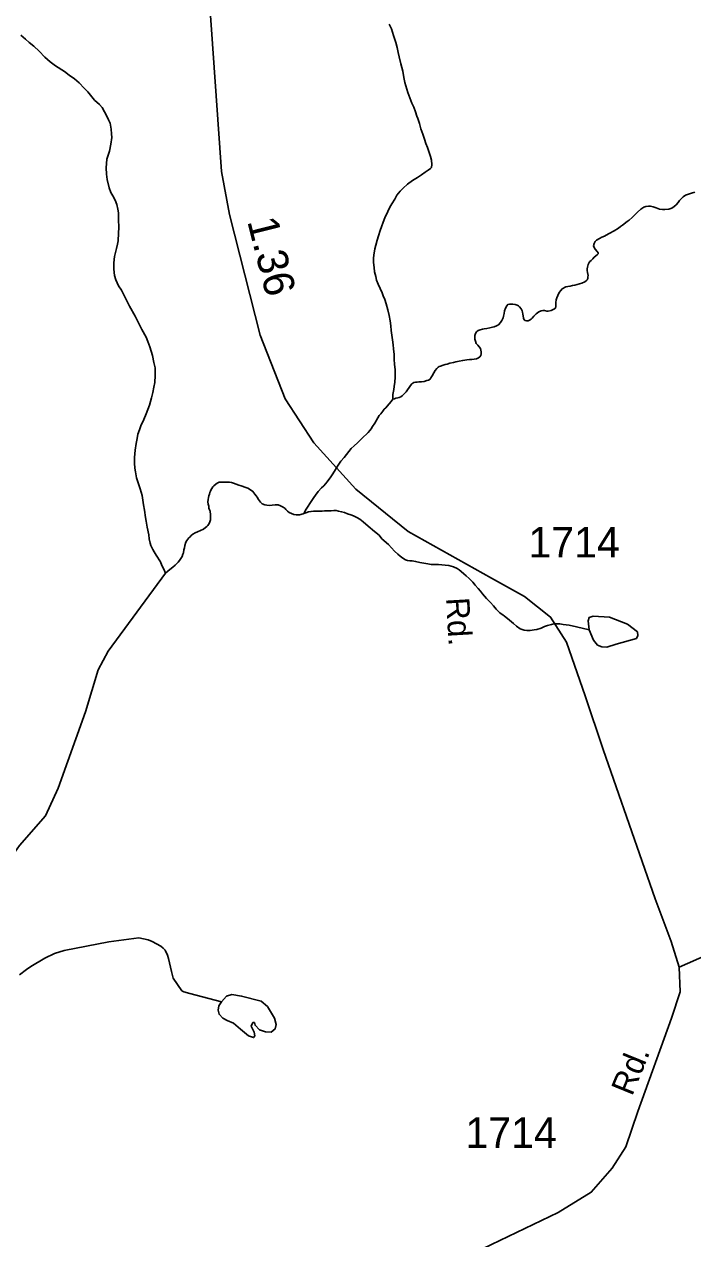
# Model space of a CAD drawing. Extents: x 2056842 to 2160602, y 826753 to 1016856.
# Drawn here: x 2126563 to 2129287, y 841891 to 846844 of the extents above; entities that cross this region are included whole.
import ezdxf

# ---------------------------------------------------------------- set-up
doc = ezdxf.new("R2010")
doc.units = 0
for name, color, linetype in [('Exist Hydrographic Creek Single Shore', 7, 'Continuous'), ('Exist Hydrographic Misc Water Feature', 7, 'Continuous'), ('Exist Road Secondary Mileage Hundredths English Label', 7, 'Continuous'), ('Exist Road Secondary Type 51 Attributed', 7, 'Continuous'), ('Exist Road Secondary Type 51 Label', 7, 'Continuous'), ('Exist Road Secondary Type 51 Number Label', 7, 'Continuous')]:
    doc.layers.add(name, color=color, linetype=linetype)

msp = doc.modelspace()

# ---------------------------------------------------------------- linework, layer by layer
at = {"layer": 'Exist Hydrographic Creek Single Shore'}
for points in [[(2128050, 846844.6), (2128059.8, 846824.5), (2128068, 846798.1), (2128076.7, 846770), (2128082.4, 846748.8), (2128086.7, 846728.7), (2128091.4, 846710.5), (2128097.4, 846682.5), (2128105.2, 846652.9), (2128109.7, 846626.6), (2128114, 846606.9), (2128118.1, 846592.9), (2128126.7, 846564.8), (2128142.5, 846522.6), (2128151.1, 846505.1), (2128157, 846487.2), (2128163.2, 846468.8), (2128167.1, 846458.8), (2128173.2, 846439.3), (2128179.8, 846417.6), (2128188, 846395.2), (2128194.2, 846375.6), (2128199.9, 846357.3), (2128206.3, 846341.8), (2128212.4, 846325), (2128219.2, 846304.5), (2128222.7, 846289.8), (2128224.7, 846271.6), (2128222.7, 846259.3), (2128219.2, 846255.4), (2128209.1, 846248.8), (2128197.2, 846240.9), (2128181.6, 846229), (2128165.4, 846218.5), (2128145.1, 846206.6), (2128125.5, 846190.9), (2128107.2, 846175.8), (2128094.5, 846162.7), (2128082, 846146.8), (2128072.6, 846130.4), (2128060.5, 846111.8), (2128052.5, 846097.2)], [(2126549.2, 846799.2), (2126567.3, 846783), (2126583.3, 846769.7), (2126601.9, 846753.9), (2126624.1, 846733.5), (2126646, 846710.2), (2126668.2, 846689.9), (2126690.3, 846674.8), (2126726.8, 846651), (2126745.3, 846636.8)], [(2126745.3, 846636.8), (2126766.8, 846621.4), (2126786.7, 846605.4), (2126807.4, 846583.6), (2126821.7, 846568), (2126837.5, 846547.8), (2126849.6, 846533.8), (2126869.9, 846516.1), (2126880, 846504.4), (2126890, 846486.3), (2126898.4, 846472), (2126906.4, 846454.6), (2126912.6, 846440.6), (2126916.7, 846416.5), (2126918.9, 846397.1), (2126919.1, 846382.1), (2126915.2, 846354.2), (2126909.9, 846326.6), (2126899.7, 846294.1), (2126896.4, 846258.1), (2126898.4, 846232.6), (2126900.7, 846210.4), (2126909.1, 846176.6), (2126915.4, 846158.2), (2126923.6, 846144), (2126933.1, 846126.8), (2126939.4, 846108.8), (2126943.7, 846089), (2126946.2, 846074.9), (2126946.2, 846046.9), (2126948.5, 846014.9), (2126946.6, 845991.2), (2126945, 845961), (2126943.1, 845947.1), (2126939.2, 845929), (2126931.2, 845896.2), (2126928, 845871.1), (2126927.8, 845844.8), (2126930.2, 845818.4), (2126936.2, 845801.3), (2126946.6, 845777), (2126958.5, 845759), (2126971, 845734.8), (2126979, 845718.9), (2126991.3, 845693.5), (2127014.1, 845653.6), (2127029.9, 845623.6), (2127042.2, 845598.2), (2127059, 845568.1), (2127067, 845549.8), (2127075.2, 845527.5), (2127085.4, 845492.2), (2127091.4, 845464.2), (2127096.1, 845441.9), (2127096.1, 845410.7), (2127094.7, 845382.1), (2127090.4, 845364.1), (2127086.7, 845341.9), (2127080.9, 845320.1), (2127072.9, 845290.5), (2127059.6, 845255.5), (2127049.8, 845231.9), (2127037.7, 845206.1), (2127032.1, 845189.9), (2127026, 845171.8), (2127022.7, 845153.6), (2127018.8, 845133.5), (2127014.9, 845107.3), (2127011.6, 845077), (2127011.8, 845053), (2127013.7, 845033.7), (2127015.7, 845017.9), (2127020.6, 844994.1), (2127028, 844969.8), (2127034.6, 844949.4), (2127042.8, 844922.1), (2127048.9, 844883.5), (2127053, 844862.2), (2127057.3, 844831.5), (2127059.2, 844817.4), (2127063.5, 844792), (2127070.5, 844761.7), (2127072.1, 844744.5), (2127076.2, 844728), (2127078.5, 844718), (2127086.9, 844702.1), (2127092.8, 844692.2), (2127101, 844678), (2127117.4, 844650.7), (2127123, 844636.5), (2127131.6, 844621), (2127139, 844604.5)], [(2129295.7, 846159.4), (2129282.2, 846154.5), (2129269.7, 846150.8), (2129258.4, 846146.8), (2129249.1, 846140.5), (2129242, 846132.6), (2129233.8, 846124.5), (2129227.8, 846116.5), (2129219.8, 846107.5), (2129211.8, 846100.3), (2129202, 846094.1), (2129189.9, 846090.2), (2129173.7, 846088.2), (2129163.8, 846088), (2129152, 846089.9), (2129138.4, 846095.1), (2129125.9, 846099.4), (2129115.2, 846102.3), (2129106.8, 846102.4), (2129096, 846101.1), (2129088.2, 846097.1), (2129075.7, 846089.2), (2129062.3, 846077), (2129050.4, 846065), (2129041.2, 846055.5), (2129028.9, 846045.2), (2129020.5, 846038.7), (2129000.8, 846024.3), (2128992.6, 846018.6), (2128984.6, 846012.1), (2128966.8, 846001.8), (2128947.1, 845990.2), (2128935, 845983.9), (2128927.4, 845979.8), (2128917, 845975.3), (2128907.1, 845969.5), (2128895.4, 845963.1), (2128889.5, 845957.5), (2128885.2, 845949.7), (2128883.5, 845939.8), (2128886.2, 845933.3), (2128889.7, 845925.9), (2128897.5, 845917.4), (2128901.6, 845911.5), (2128901.8, 845907.4), (2128897.9, 845903.5), (2128885.8, 845893.2), (2128879.8, 845887.2), (2128873.3, 845880.9), (2128868.6, 845876.3), (2128864.9, 845872), (2128861, 845864), (2128858.5, 845853.5), (2128857.3, 845846.8), (2128857.9, 845839.4), (2128858.5, 845831.2), (2128860.8, 845818.7), (2128860.6, 845813), (2128859.5, 845806.7), (2128857.1, 845801.8), (2128853.2, 845796.7), (2128848.1, 845793.8), (2128835.8, 845788.4), (2128816.3, 845782), (2128807.1, 845779.7), (2128797, 845777.6), (2128788.2, 845776.1), (2128779, 845774.6), (2128771, 845772.2), (2128765, 845769.9), (2128760.5, 845767.7), (2128755.2, 845764.4), (2128749.4, 845758), (2128743.5, 845750), (2128737.1, 845737.6), (2128733.4, 845728), (2128731.2, 845719.8), (2128730, 845709.1), (2128729.7, 845697.7)], [(2128052.5, 846097.2), (2128044.7, 846080.2), (2128033, 846053.9), (2128025.4, 846036), (2128019.2, 846017.5), (2128013.3, 846002.1), (2128007.3, 845981.5), (2128001.8, 845963.7), (2127995.9, 845943.1), (2127992, 845927.9), (2127987.3, 845901.8), (2127986.4, 845889.4), (2127986.4, 845871.5), (2127988.7, 845851.7), (2127990.7, 845833.5), (2127995.5, 845815.4), (2127999.1, 845799.8), (2128005.5, 845783.8), (2128013.5, 845765.6), (2128021.5, 845747.7), (2128026, 845736.1), (2128032.2, 845721.8), (2128038.1, 845703.8), (2128044.7, 845679.7), (2128050.4, 845655.7), (2128054.7, 845633.6), (2128057, 845613.7), (2128058.8, 845594.4), (2128063.5, 845556.3), (2128065.8, 845535.8), (2128067.8, 845520), (2128069.9, 845496.6), (2128070.1, 845478.2), (2128072.4, 845456), (2128074.2, 845436.3), (2128074.4, 845420), (2128074.4, 845404.6), (2128073.2, 845384.1), (2128070.7, 845367), (2128069.5, 845353.8), (2128065.4, 845334.1), (2128065, 845324), (2128065.4, 845314.2)], [(2128729.7, 845697.7), (2128730, 845692), (2128727.7, 845686.3), (2128722, 845682.3), (2128710.9, 845676.6), (2128698, 845673.7), (2128692.2, 845673.8), (2128684, 845675.9), (2128677.7, 845676.8), (2128670.3, 845675.1), (2128660.6, 845671.2), (2128650, 845663.1), (2128640.1, 845652.8), (2128632.6, 845644.7), (2128628.5, 845640.8), (2128622.7, 845636.8), (2128616.8, 845634.5), (2128610.4, 845634.6), (2128604.7, 845635.5), (2128600.6, 845638.9), (2128597.3, 845645.6), (2128595.8, 845653.9), (2128594.4, 845661.8), (2128593.4, 845670.1), (2128592.2, 845675.1), (2128587.9, 845682.7), (2128581.9, 845690.9), (2128577.6, 845695.2), (2128571.7, 845698.5), (2128563.5, 845700.2), (2128553.6, 845702), (2128541.7, 845702.3), (2128533.7, 845700.2), (2128530, 845695.9), (2128523.9, 845686.3), (2128520.2, 845674.3), (2128518.5, 845664.4), (2128516.3, 845653.8), (2128514.2, 845646.4), (2128509.9, 845635.7), (2128504.2, 845626.8), (2128495.8, 845617.9), (2128488.2, 845613.4), (2128478.8, 845609.5), (2128470.8, 845607.9), (2128460.7, 845605.8), (2128448.8, 845603.5), (2128436.9, 845601.3), (2128430, 845599.9), (2128420.7, 845597.6), (2128413.4, 845594.3), (2128406.4, 845588.8), (2128402.3, 845582.1), (2128399.4, 845574.9), (2128399.4, 845569.2), (2128399.4, 845559.1), (2128401.5, 845551), (2128405.4, 845541.1), (2128411.1, 845534.6), (2128417, 845528), (2128422.2, 845522), (2128424.4, 845515.1), (2128425.7, 845507.2), (2128425.7, 845499.9), (2128423.6, 845493.3), (2128419.7, 845487.4), (2128413.8, 845482.6), (2128406, 845479), (2128396.7, 845477.5), (2128387.7, 845476.8), (2128377.9, 845475.9), (2128366.6, 845474.7), (2128350, 845472.4), (2128335.6, 845469.7), (2128321.9, 845466.5), (2128311.9, 845464.4), (2128298.1, 845461.2), (2128286, 845458.1), (2128278, 845456.1), (2128270, 845453.7), (2128260, 845449.9), (2128254.2, 845447.6), (2128249.5, 845445), (2128244.4, 845439.3), (2128238.2, 845431.3), (2128232.9, 845421.6)], [(2128232.9, 845421.6), (2128225.9, 845410.5), (2128220.6, 845401.5), (2128217.3, 845396.7), (2128211, 845392.8), (2128203.8, 845390.3), (2128193.1, 845387.4), (2128181.4, 845386), (2128171.2, 845385.1), (2128164.6, 845384.4), (2128157.7, 845383.9), (2128150.9, 845383.2), (2128147, 845380.6), (2128142.5, 845376.8), (2128136.7, 845370.4), (2128131.2, 845362.3), (2128125.3, 845352.6), (2128119.3, 845344.2), (2128111.1, 845336.5), (2128103.3, 845327.6), (2128097.2, 845324.4), (2128091.4, 845322.1), (2128085.5, 845320.5), (2128077.5, 845318.1), (2128071.5, 845315.7), (2128065.4, 845314.2)], [(2128065.4, 845314.2), (2128058, 845305.6), (2128049.8, 845295.1), (2128041.6, 845286.2), (2128035.9, 845279.7), (2128030.1, 845273.3), (2128024.2, 845266.1), (2128016.2, 845255.5), (2128010, 845247.6), (2128004.3, 845237.9), (2127991.4, 845216.7), (2127982.7, 845203), (2127976.4, 845193), (2127971.5, 845186.9), (2127964.7, 845179.4), (2127957.1, 845171.6), (2127945.2, 845161.2), (2127935, 845150.6), (2127921, 845136.9), (2127907.7, 845124.7), (2127895.4, 845112.8), (2127885.8, 845100.8), (2127875.7, 845088.6), (2127866.1, 845076.6), (2127853.8, 845061.9), (2127840.2, 845041.6), (2127832, 845028.2), (2127820.1, 845010.2), (2127812.1, 844998), (2127797, 844978), (2127783.2, 844961.8), (2127775, 844953.7), (2127760.9, 844937.6), (2127749.2, 844923.1), (2127743.2, 844913.5), (2127729.7, 844893.2), (2127717.6, 844874.3), (2127711.7, 844866.3), (2127702.9, 844848.2), (2127699.6, 844847)], [(2127699.6, 844847), (2127685.2, 844843.1), (2127671.9, 844842.7), (2127662, 844844.6), (2127652, 844848.2), (2127642.2, 844852.5), (2127636, 844858.3), (2127629.6, 844864.1), (2127626.2, 844868.3), (2127618.2, 844874), (2127607.7, 844880), (2127597.7, 844883.6), (2127585.8, 844883.7), (2127572.8, 844882.5), (2127562, 844881.6), (2127551.9, 844882.8), (2127543.9, 844883.2), (2127532.9, 844887.3), (2127525.5, 844894.9), (2127517.9, 844905), (2127511.5, 844914.9), (2127507.4, 844920.7), (2127502.9, 844927.5), (2127494.5, 844938.1), (2127485.5, 844944.8), (2127473.4, 844951.1), (2127465.4, 844954.3), (2127447.4, 844960.7), (2127437.5, 844963.8), (2127426.8, 844968.3), (2127415.6, 844972), (2127407.2, 844974.5), (2127399, 844976.2), (2127391, 844976.6), (2127380.9, 844976), (2127372.9, 844976), (2127367, 844976.1), (2127357.5, 844975.5), (2127348.7, 844971.6), (2127343, 844967.6), (2127335.2, 844961), (2127331.1, 844957.2), (2127327.4, 844949.7), (2127323.3, 844943.4), (2127321.2, 844939.2), (2127319.6, 844933.4), (2127317.1, 844927.3), (2127315.5, 844919.8), (2127313.7, 844913.2), (2127311.8, 844905), (2127311.4, 844895.3), (2127312.2, 844887), (2127314.7, 844878.6), (2127315.7, 844869.8), (2127318, 844863), (2127320, 844857.4), (2127322.3, 844843.3), (2127322.5, 844833.6), (2127321.5, 844822.7), (2127319.6, 844813.7), (2127316.3, 844807.3), (2127310.8, 844799.2), (2127306.7, 844795.4), (2127300.9, 844791.4), (2127293.2, 844784.9), (2127280.6, 844779.4), (2127268.5, 844773.1), (2127259.1, 844769.3), (2127250.1, 844763.8), (2127243.3, 844758.7), (2127237.2, 844752.4), (2127233.1, 844748.5), (2127229, 844744.3), (2127225.5, 844738.7), (2127221, 844732), (2127217.5, 844718.4), (2127215.4, 844708.6), (2127213.6, 844700.3), (2127211.5, 844688), (2127209.7, 844682.6), (2127206, 844672.6), (2127196, 844656.3), (2127189.8, 844649.9), (2127184.3, 844644.3), (2127178.1, 844637.9), (2127167.9, 844630.1), (2127156.4, 844619.7), (2127148, 844613.3), (2127139, 844604.5)], [(2128866.1, 844374.2), (2128813.4, 844386.3), (2128783.5, 844392.4), (2128771.4, 844394.2), (2128759.5, 844396.1), (2128745.3, 844398.2), (2128721.5, 844397.8), (2128711.3, 844395.6), (2128695.5, 844392), (2128683.6, 844387.3), (2128669.7, 844380.8), (2128651.8, 844374.6), (2128641.8, 844373.3), (2128625.6, 844371.3), (2128611.4, 844370.6), (2128600, 844372.3), (2128584, 844378.4), (2128569.6, 844388.7), (2128557.5, 844400.3), (2128541.3, 844413.7), (2128519.4, 844431.6), (2128515.5, 844434.2), (2128501.3, 844443.3), (2128487, 844457.6), (2128474.9, 844471.6), (2128462.8, 844485.2), (2128447.6, 844501.7), (2128430.4, 844520.9), (2128422.4, 844531.1), (2128412.3, 844542.7), (2128400.6, 844556.3), (2128391.2, 844567.9), (2128384.2, 844574.6), (2128376.2, 844582.7), (2128363.7, 844594.7), (2128353.9, 844602.3), (2128343.6, 844612.4), (2128335, 844619), (2128327.8, 844624.1), (2128312.5, 844630.9), (2128293.2, 844636.2), (2128277.8, 844638.1), (2128265.3, 844639.3), (2128251.4, 844639.7), (2128237.4, 844639.8), (2128221.4, 844641), (2128207.7, 844643.1), (2128191.5, 844645.2), (2128175.5, 844648.4), (2128157.7, 844653.1), (2128143.5, 844654.8), (2128134.5, 844655), (2128125.5, 844656.4), (2128117.3, 844658.8), (2128105.4, 844666.3), (2128095.5, 844673.9), (2128085.1, 844682.4), (2128072.4, 844694.8), (2128047.1, 844721.8), (2128020.9, 844745.3), (2128008.8, 844759.6), (2127990.5, 844775.4), (2127964.5, 844797.2), (2127944, 844814.9), (2127930, 844825.9), (2127917.9, 844832.6), (2127904.2, 844838.8), (2127894.2, 844842.3), (2127880.6, 844847.2), (2127868.5, 844851.9), (2127856.4, 844855.3), (2127844.1, 844858), (2127833.9, 844860), (2127824, 844860.3), (2127813.8, 844859.4), (2127803.5, 844859.7), (2127795.9, 844859.6), (2127786.9, 844859.4), (2127777.7, 844857.9), (2127765.8, 844857.3), (2127751.9, 844857.4), (2127742, 844857.6), (2127732.2, 844857.1), (2127721.9, 844854.6), (2127710.8, 844851), (2127702.9, 844848.2), (2127699.6, 844847)], [(2127139, 844604.5), (2126904.8, 844286.3), (2126864.6, 844210.9), (2126811.8, 844040), (2126701.3, 843728.4), (2126648.6, 843615.3), (2126543.1, 843494.7), (2126427.6, 843331.4), (2126328.4, 843137.9)], [(2126543.7, 842966.2), (2126572, 842988.6), (2126588.8, 843000.7), (2126646.4, 843035.4), (2126686.6, 843053.7), (2126724.7, 843066.2), (2126907.9, 843101.7), (2127029.9, 843117), (2127068, 843109.1), (2127084, 843102.7), (2127119.5, 843083.9), (2127129.5, 843075.8), (2127136.7, 843067.5), (2127146.5, 843047.3), (2127150.6, 843033.3), (2127163.4, 842979.9), (2127169.5, 842953.4), (2127205.6, 842901.7), (2127212.6, 842897.3), (2127237.6, 842890.3), (2127366.8, 842856.5)]]:
    msp.add_lwpolyline(points, dxfattribs=at)
at = {"layer": 'Exist Hydrographic Misc Water Feature'}
for points in [[(2128866.1, 844374.2), (2128883.7, 844331.5), (2128900, 844311.4), (2128916.4, 844305.1), (2128937.7, 844302.6), (2128975.4, 844315.2), (2129058.3, 844339), (2129064.5, 844350.3), (2129062, 844365.4), (2129021.8, 844396.8), (2128949, 844425.7), (2128881.2, 844429.5), (2128866.1, 844424.5), (2128861.1, 844410.7), (2128866.1, 844374.2)], [(2127366.8, 842856.5), (2127355.6, 842840.1), (2127353, 842822.5), (2127356.8, 842806.2), (2127371.9, 842789.9), (2127389.5, 842781.1), (2127415.8, 842769.8), (2127444.7, 842744.6), (2127476.1, 842718.2), (2127497.4, 842710.7), (2127502.5, 842718.2), (2127500, 842733.3), (2127487.4, 842757.2), (2127494.9, 842772.3), (2127501.2, 842772.3), (2127503.7, 842761), (2127521.3, 842742.1), (2127546.4, 842734.6), (2127569, 842733.3), (2127585.3, 842745.9), (2127589.1, 842764.7), (2127582.8, 842789.9), (2127554, 842837.6), (2127528.8, 842859), (2127448.5, 842880.3), (2127408.3, 842886.6), (2127386.9, 842879.1), (2127366.8, 842856.5)]]:
    msp.add_lwpolyline(points, dxfattribs=at)
at = {"layer": 'Exist Road Secondary Type 51 Attributed'}
for points in [[(2127150.7, 849494.2), (2127170.7, 849173.8), (2127193.5, 848823.9), (2127224.8, 848246.8), (2127249.5, 847883.6), (2127284.7, 847262.8), (2127315.1, 846977.5), (2127367.3, 846242.6), (2127399.6, 846067.6), (2127524.1, 845576.1), (2127626.7, 845315.6), (2127743.6, 845135.9), (2127914.6, 844947.6), (2128127.4, 844774.6), (2128467.6, 844584.4), (2128601.6, 844509.3), (2128708, 844425.6), (2128772.6, 844323), (2128848.6, 844104.3), (2128922.7, 843885.6), (2129134.6, 843276.2), (2129200.1, 843102.2), (2129232.5, 842997.6)], [(2129232.5, 842997.6), (2129346, 843048.8), (2129669.1, 843345.4), (2130161.2, 843784.7), (2130568, 844167.2)], [(2129232.5, 842997.6), (2129236.1, 842897.9), (2129200.8, 842789.8), (2129063.7, 842409.5), (2129014.9, 842265), (2128958.8, 842177.7), (2128873.6, 842080), (2128738.6, 841996.9), (2128364.8, 841818.1), (2128267.1, 841757.9), (2128201.7, 841706.9), (2128095.8, 841540.7), (2127867.3, 841083.4), (2127652.4, 840562.8), (2127617, 840423.5), (2127619.1, 840221.9), (2127633.7, 840115.9), (2127726.1, 839882.1), (2127950.4, 839453.9), (2127983.6, 839327.1), (2127979.5, 839192), (2127936.9, 839058), (2127760.4, 838721.2), (2127689.7, 838594.5)]]:
    msp.add_lwpolyline(points, dxfattribs=at)

# ---------------------------------------------------------------- texts
at = {"layer": 'Exist Road Secondary Mileage Hundredths English Label'}
msp.add_text('1.36', height=125, rotation=284.2093, dxfattribs=at).set_placement((2127470.9, 846041))
at = {"layer": 'Exist Road Secondary Type 51 Label'}
for rotation, p in [(273.3598, (2128281.7, 844503.5)), (67.8402, (2129040.2, 842468.8))]:
    msp.add_text('Rd.', height=95, rotation=rotation, dxfattribs=at).set_placement(p)
at = {"layer": 'Exist Road Secondary Type 51 Number Label'}
for p in [(2128618.1, 844668.9), (2128361.4, 842261)]:
    msp.add_text('1714', height=125, dxfattribs=at).set_placement(p)

doc.saveas('drawing.dxf')
